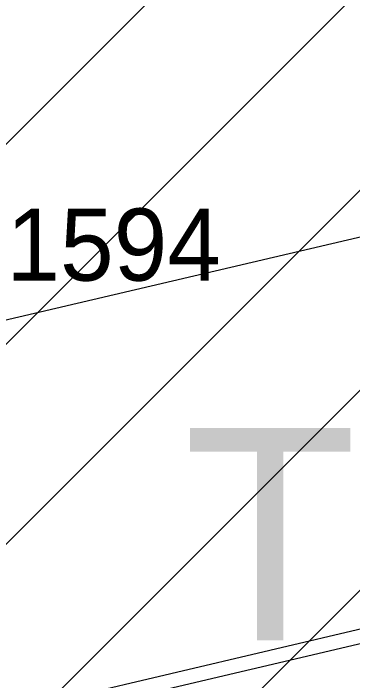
# Model space of a CAD drawing. Extents: x -510185 to -506993, y -1126306 to -1123642.
# Drawn here: x -508798.34 to -508774.35, y -1124982.01 to -1124934.82 of the extents above; entities that cross this region are included whole.
import ezdxf

# ---------------------------------------------------------------- set-up
doc = ezdxf.new("R2010")
doc.units = 0
for name, color, linetype in [('u_popis', 7, 'Continuous'), ('u_stávající', 7, 'Continuous'), ('u_ČEPS nadzemní VVN', 7, 'Continuous'), ('ČEPS', 7, 'Continuous'), ('ˇ2', 7, 'Continuous')]:
    doc.layers.add(name, color=color, linetype=linetype)

msp = doc.modelspace()

# ---------------------------------------------------------------- linework, layer by layer
at = {"layer": 'u_stávající'}
for p, q in [((-508832.72, -1124977.917), (-508679.665, -1124824.863)), ((-508835.952, -1124995.292), (-508681.891, -1124841.231)), ((-508838.068, -1125011.55), (-508691.31, -1124864.792)), ((-508839.256, -1125026.88), (-508706.178, -1124893.802)), ((-508840.444, -1125042.211), (-508730.999, -1124932.766))]:
    msp.add_line(p, q, dxfattribs=at)
at = {"layer": 'u_ČEPS nadzemní VVN'}
for points in [[(-510185.046, -1125336.688), (-510011.439, -1125269.939), (-509690.539, -1125194.073), (-509367.077, -1125118.369), (-509051.235, -1125043.524), (-508723.83, -1124966.6), (-508395.537, -1124892.877), (-508077.367, -1124819.87), (-507910.717, -1124779.681)], [(-510185.046, -1125337.759), (-510011.143, -1125270.897), (-509690.311, -1125195.047), (-509366.847, -1125119.343), (-509051.005, -1125044.498), (-508723.606, -1124967.574), (-508395.315, -1124893.853), (-508077.137, -1124820.844), (-507910.717, -1124780.71)]]:
    msp.add_lwpolyline(points, dxfattribs=at)
at = {"layer": 'ČEPS'}
msp.add_lwpolyline([(-510185.046, -1125307.76), (-510019.426, -1125244.083), (-509696.722, -1125167.791), (-509373.266, -1125092.089), (-509057.435, -1125017.246), (-508729.876, -1124940.285), (-508401.514, -1124866.548), (-508083.55, -1124793.588), (-507889.999, -1124746.911)], dxfattribs=at)

# ---------------------------------------------------------------- texts
at = {"layer": 'u_popis'}
msp.add_text('T6', height=15, dxfattribs=at).set_placement((-508786.301, -1124979.145))
at = {"layer": 'ˇ2'}
msp.add_text('1594', height=5.1, dxfattribs=at).set_placement((-508798.837, -1124953.72))

doc.saveas('drawing.dxf')
